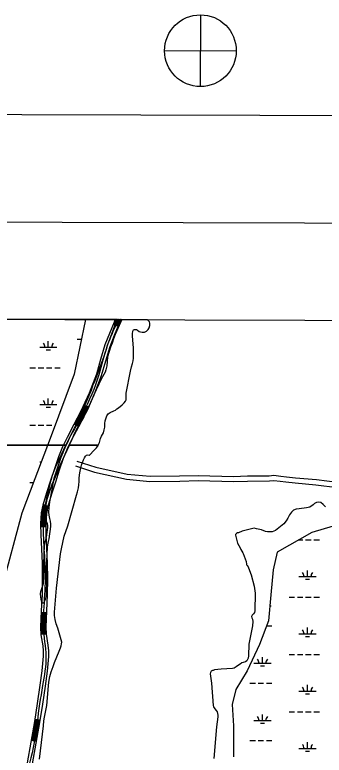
# Model space of a CAD drawing. Extents: x 3161564 to 3199464, y 849354 to 874788.
# Drawn here: x 3179471 to 3181268, y 870440 to 874738 of the extents above; entities that cross this region are included whole.
import ezdxf

# ---------------------------------------------------------------- set-up
doc = ezdxf.new("R2010")
doc.units = 0
for name, color, linetype in [('G-ANNO-NPLT', 7, 'Continuous'), ('V-ANNO-DIMS', 7, 'Continuous'), ('V-ANNO-SYMB', 7, 'Continuous'), ('V-GRID-FRAM', 7, 'Continuous'), ('V-ROAD-CNTR', 7, 'Continuous'), ('V-SITE-VEGE', 7, 'Continuous'), ('V-WETL-SWMP', 7, 'Continuous')]:
    doc.layers.add(name, color=color, linetype=linetype)

msp = doc.modelspace()

# ---------------------------------------------------------------- linework, layer by layer
at = {"layer": 'G-ANNO-NPLT'}
msp.add_lwpolyline([(3162147.8, 850038.3), (3198814.3, 849937), (3198881.1, 874103.6), (3162214.6, 874204.9)], close=True, dxfattribs=at)
at = {"layer": 'V-ANNO-DIMS'}
for p, q in [((3180549.4, 874737.5), (3180548.3, 874320.9)), ((3180340.5, 874529.8), (3180757.2, 874528.6))]:
    msp.add_line(p, q, dxfattribs=at)
msp.add_circle((3180548.9, 874529.2), 208.3, dxfattribs=at)
at = {"layer": 'V-ANNO-SYMB'}
msp.add_lwpolyline([(3164899.6, 850655.7), (3197982.7, 850564.3), (3198046, 873480.8), (3164963, 873572.2), (3164899.6, 850655.7)], dxfattribs=at)
at = {"layer": 'V-GRID-FRAM'}
msp.add_lwpolyline([(3165819.2, 873007.6), (3197186.7, 872920.9), (3197144.3, 854733.3), (3165761, 854820), (3165819.2, 873007.6)], dxfattribs=at)
at = {"layer": 'V-ROAD-CNTR'}
for p, q in [((3180070.1, 872929.6), (3180042.4, 872940.9)), ((3179897.9, 872460.4), (3179870.6, 872472.8)), ((3179841.4, 872347.9), (3179814.9, 872362)), ((3179663.2, 871885.3), (3179634.5, 871894)), ((3179650.4, 871766.1), (3179620.4, 871765.6)), ((3179653.9, 871265.4), (3179624, 871266.9)), ((3179652.5, 871142.2), (3179622.6, 871140.4)), ((3179616.7, 870643.4), (3179587.1, 870648)), ((3179595.2, 870519.9), (3179565.7, 870525.2))]:
    msp.add_line(p, q, dxfattribs=at)
for points in [[(3180054.6, 872970.8), (3180047.6, 872953.7), (3180020.6, 872887.8), (3179993.5, 872821.1), (3179968.2, 872736.2), (3179944.7, 872652.1), (3179901.7, 872541.4), (3179852.6, 872433), (3179813.5, 872359.3), (3179773.9, 872285), (3179747.1, 872229.7), (3179723.7, 872172.7), (3179700.6, 872103.1), (3179678.3, 872033.8), (3179655.6, 871963.5), (3179633.6, 871891.2), (3179624.5, 871847.7), (3179620.1, 871782.8), (3179621.2, 871718.5), (3179625.6, 871635.9), (3179629.3, 871553.9), (3179629.6, 871463.6), (3179628.7, 871373.2), (3179624.5, 871278.2), (3179620, 871182.3), (3179622.7, 871138.7), (3179632.7, 871075.3), (3179636.2, 871045), (3179636.2, 871015.1), (3179628.1, 870930.6), (3179616.8, 870845.6), (3179601.3, 870740.1), (3179585.1, 870634.9), (3179563.9, 870515.3), (3179541.6, 870395.4)], [(3180086.9, 872970.7), (3180075.4, 872942.4), (3180048.4, 872876.5), (3180021.8, 872811.2), (3179997, 872727.9), (3179973.1, 872642.6), (3179929.4, 872529.8), (3179879.5, 872419.8), (3179840, 872345.2), (3179800.7, 872271.4), (3179774.5, 872217.5), (3179751.8, 872162.3), (3179729.1, 872093.8), (3179706.9, 872024.6), (3179684.2, 871954.5), (3179662.7, 871883.8), (3179654.3, 871843.6), (3179650.1, 871782), (3179651.1, 871719.6), (3179655.6, 871637.4), (3179659.3, 871554.6), (3179659.6, 871463.5), (3179658.7, 871372.4), (3179654.5, 871276.9), (3179650, 871182.5), (3179652.5, 871142), (3179662.4, 871079.4), (3179666.2, 871046.7), (3179666.2, 871013.7), (3179657.9, 870927.2), (3179646.5, 870841.5), (3179630.9, 870735.6), (3179614.7, 870630), (3179593.5, 870510), (3179571.3, 870390.7)], [(3180057.8, 872970.8), (3180050.4, 872952.6), (3180045.1, 872939.8)], [(3180061, 872970.7), (3180053.2, 872951.5), (3180047.9, 872938.7)], [(3180064.3, 872970.7), (3180055.9, 872950.3), (3180050.7, 872937.5)], [(3180067.5, 872970.7), (3180058.7, 872949.2), (3180053.5, 872936.4)], [(3180070.7, 872970.7), (3180061.5, 872948.1), (3180056.2, 872935.3)], [(3180074, 872970.7), (3180064.3, 872946.9), (3180059, 872934.1)], [(3180077.2, 872970.7), (3180067, 872945.8), (3180061.8, 872933)], [(3180080.5, 872970.7), (3180069.8, 872944.7), (3180064.6, 872931.9)], [(3180083.7, 872970.7), (3180072.6, 872943.5), (3180067.4, 872930.7)], [(3179873.3, 872471.5), (3179855.3, 872431.7), (3179817.5, 872360.6)], [(3179876, 872470.3), (3179858, 872430.4), (3179820.2, 872359.2)], [(3179878.8, 872469.1), (3179860.6, 872429.1), (3179822.8, 872357.8)], [(3179881.5, 872467.8), (3179863.3, 872427.7), (3179825.5, 872356.4)], [(3179884.2, 872466.6), (3179866, 872426.4), (3179828.1, 872354.9)], [(3179887, 872465.3), (3179868.7, 872425.1), (3179830.8, 872353.5)], [(3179889.7, 872464.1), (3179871.4, 872423.8), (3179833.4, 872352.1)], [(3179892.4, 872462.9), (3179874.1, 872422.4), (3179836.1, 872350.7)], [(3179895.2, 872461.6), (3179876.8, 872421.1), (3179838.7, 872349.3)], [(3179831.8, 872147.3), (3179940.8, 872112.3), (3180123.7, 872071.8), (3180257, 872059.6), (3180427.8, 872061.5), (3180535.9, 872064.2), (3180741.9, 872058.6), (3180821.7, 872061.2), (3180948.7, 872061.6), (3180975.7, 872064.5), (3181015.3, 872059.8), (3181048.8, 872055.9), (3181101.3, 872050.2), (3181223, 872040), (3181344.3, 872024.3), (3181357.6, 872026.8), (3181369.9, 872030.6), (3181391.7, 872057), (3181417.6, 872142.5)], [(3179822.7, 872118.8), (3179932.9, 872083.3), (3180119.1, 872042.1), (3180255.8, 872029.6), (3180428.4, 872031.5), (3180535.8, 872034.2), (3180742, 872028.6), (3180822.2, 872031.2), (3180950.4, 872031.6), (3180975.5, 872034.4), (3181011.8, 872030), (3181045.4, 872026.1), (3181098.4, 872020.3), (3181219.8, 872010.2), (3181345.2, 871994), (3181364.8, 871997.6), (3181387.4, 872004.6), (3181418.7, 872042.6), (3181446.3, 872133.9)], [(3179637.3, 871893.2), (3179636.5, 871890.5), (3179627.5, 871847.3), (3179623.1, 871782.7), (3179623.4, 871765.6)], [(3179640.2, 871892.3), (3179639.4, 871889.7), (3179630.5, 871846.9), (3179626.1, 871782.7), (3179626.4, 871765.7)], [(3179643.1, 871891.4), (3179642.3, 871889), (3179633.4, 871846.5), (3179629.1, 871782.6), (3179629.4, 871765.7)], [(3179645.9, 871890.6), (3179645.2, 871888.2), (3179636.4, 871846.1), (3179632.1, 871782.5), (3179632.4, 871765.8)], [(3179648.8, 871889.7), (3179648.1, 871887.5), (3179639.4, 871845.7), (3179635.1, 871782.4), (3179635.4, 871765.8)], [(3179651.7, 871888.8), (3179651.1, 871886.7), (3179642.4, 871845.3), (3179638.1, 871782.3), (3179638.4, 871765.9)], [(3179654.5, 871887.9), (3179654, 871886), (3179645.4, 871844.9), (3179641.1, 871782.3), (3179641.4, 871765.9)], [(3179657.4, 871887.1), (3179656.9, 871885.3), (3179648.3, 871844.4), (3179644.1, 871782.2), (3179644.4, 871766)], [(3179660.3, 871886.2), (3179659.8, 871884.5), (3179651.3, 871844), (3179647.1, 871782.1), (3179647.4, 871766)], [(3179627, 871266.7), (3179623, 871182.3), (3179625.6, 871140.6)], [(3179630, 871266.6), (3179626, 871182.3), (3179628.6, 871140.8)], [(3179633, 871266.4), (3179629, 871182.4), (3179631.6, 871141)], [(3179636, 871266.3), (3179632, 871182.4), (3179634.5, 871141.1)], [(3179639, 871266.1), (3179635, 871182.4), (3179637.5, 871141.3)], [(3179642, 871266), (3179638, 871182.4), (3179640.5, 871141.5)], [(3179645, 871265.9), (3179641, 871182.5), (3179643.5, 871141.7)], [(3179648, 871265.7), (3179644, 871182.5), (3179646.5, 871141.9)], [(3179651, 871265.6), (3179647, 871182.5), (3179649.5, 871142.1)], [(3179590.1, 870647.5), (3179588, 870634.4), (3179568.6, 870524.6)], [(3179593, 870647), (3179591, 870633.9), (3179571.6, 870524.1)], [(3179596, 870646.6), (3179594, 870633.4), (3179574.5, 870523.6)], [(3179599, 870646.1), (3179596.9, 870632.9), (3179577.5, 870523.1)], [(3179601.9, 870645.7), (3179599.9, 870632.5), (3179580.4, 870522.5)], [(3179604.9, 870645.2), (3179602.8, 870632), (3179583.4, 870522)], [(3179607.9, 870644.8), (3179605.8, 870631.5), (3179586.4, 870521.5)], [(3179610.8, 870644.3), (3179608.8, 870631), (3179589.3, 870521)], [(3179613.8, 870643.9), (3179611.7, 870630.5), (3179592.3, 870520.5)]]:
    msp.add_lwpolyline(points, dxfattribs=at)
msp.add_spline([(3180070.5, 872970.7), (3180061.5, 872948.1), (3180007.7, 872816.1), (3179958.9, 872647.4), (3179866, 872426.4), (3179787.3, 872278.2), (3179737.8, 872167.5), (3179692.6, 872029.2), (3179648.1, 871887.5), (3179636.1, 871719), (3179644.3, 871554.3), (3179643.7, 871372.8), (3179635, 871182.4), (3179651.2, 871014.4), (3179631.7, 870843.6), (3179599.9, 870632.5), (3179556.5, 870393.1), (3179544.2, 870260.1), (3179608.6, 870163.2), (3179579.2, 870032.6), (3179560.8, 869891), (3179547.3, 869707.3), (3179544.3, 869547.9), (3179529, 869347.2), (3179515.1, 869207.1), (3179492.2, 869048.3), (3179486.6, 868931.1), (3179497.5, 868782), (3179533.4, 868653), (3179546.3, 868484.4), (3179551.7, 868294.6), (3179551.3, 868011.6), (3179566.6, 867675.8), (3179610.7, 867325.6), (3179666.1, 867038.6)], degree=3, dxfattribs=at)
at = {"layer": 'V-SITE-VEGE'}
for p, q in [((3180065.3, 872968.2), (3176872, 872977)), ((3180016.4, 872838.9), (3180065.3, 872968.2)), ((3180093.2, 872968.1), (3180054.5, 872882.2)), ((3180241.5, 872967.7), (3180093.2, 872968.1)), ((3180247.8, 872962.2), (3180241.5, 872967.7)), ((3180252.8, 872954.7), (3180247.8, 872962.2)), ((3180255.9, 872946.8), (3180252.8, 872954.7)), ((3180160.6, 872908.8), (3180166.9, 872911.2)), ((3180166.9, 872911.2), (3180176.8, 872910.9)), ((3180176.8, 872910.9), (3180182.9, 872907.4)), ((3180235.6, 872901.4), (3180245.8, 872910.7)), ((3180245.8, 872910.7), (3180251.9, 872921.4)), ((3180251.9, 872921.4), (3180255.1, 872934.8)), ((3180255.1, 872934.8), (3180255.9, 872946.8)), ((3180054.5, 872882.2), (3180044.5, 872855.8)), ((3180154.1, 872874.4), (3180154.3, 872886.4)), ((3180159.3, 872801.8), (3180154.1, 872874.4)), ((3180154.3, 872886.4), (3180156, 872901.3)), ((3180156, 872901.3), (3180160.6, 872908.8)), ((3180182.9, 872907.4), (3180193.1, 872899.9)), ((3180193.1, 872899.9), (3180201, 872897)), ((3180201, 872897), (3180210.2, 872895.6)), ((3180210.2, 872895.6), (3180223.8, 872896.3)), ((3180223.8, 872896.3), (3180235.6, 872901.4)), ((3180009.6, 872819.8), (3180016.4, 872838.9)), ((3180035.8, 872830.7), (3180026.5, 872807.7)), ((3180044.5, 872855.8), (3180035.8, 872830.7)), ((3179989.2, 872755.9), (3179998.9, 872785.7)), ((3179998.9, 872785.7), (3180009.6, 872819.8)), ((3180026.5, 872807.7), (3180009.5, 872752.2)), ((3180160.1, 872759.9), (3180159.3, 872801.8)), ((3179935.7, 872608.6), (3179989.2, 872755.9)), ((3180009.5, 872752.2), (3180004.6, 872700.1)), ((3180158, 872729.6), (3180159.7, 872743.8)), ((3180159.7, 872743.8), (3180160.1, 872759.9)), ((3180004.6, 872700.1), (3180000.1, 872676.6)), ((3180149.1, 872694.2), (3180153.8, 872714.2)), ((3180153.8, 872714.2), (3180158, 872729.6)), ((3179996, 872663.2), (3179971.9, 872623.5)), ((3180000.1, 872676.6), (3179996, 872663.2)), ((3180118.1, 872541.5), (3180142.9, 872670)), ((3180142.9, 872670), (3180149.1, 872694.2)), ((3179971.9, 872623.5), (3179929.3, 872531.3)), ((3179915.9, 872559.1), (3179926.7, 872591.3)), ((3179926.7, 872591.3), (3179935.7, 872608.6)), ((3179848.1, 872401.6), (3179902.6, 872528.6)), ((3179929.3, 872531.3), (3179892.8, 872444.7)), ((3179902.6, 872528.6), (3179915.9, 872559.1)), ((3180117.6, 872513.2), (3180117.7, 872533.2)), ((3180117.7, 872533.2), (3180118.1, 872541.5)), ((3180093.4, 872474.1), (3180106.6, 872486)), ((3180106.6, 872486), (3180113.4, 872494.4)), ((3180113.4, 872494.4), (3180116.7, 872502.7)), ((3180116.7, 872502.7), (3180117.6, 872513.2)), ((3179892.8, 872444.7), (3179880.6, 872423.1)), ((3180024.2, 872428.9), (3180046.3, 872439.1)), ((3180046.3, 872439.1), (3180055.2, 872443.6)), ((3180055.2, 872443.6), (3180063.7, 872449.5)), ((3180063.7, 872449.5), (3180072.8, 872456.2)), ((3180072.8, 872456.2), (3180093.4, 872474.1)), ((3179767.6, 872238.7), (3179848.1, 872401.6)), ((3179871.2, 872404.5), (3179851.1, 872367.7)), ((3179880.6, 872423.1), (3179871.2, 872404.5)), ((3179995.6, 872381.6), (3180004.7, 872410.6)), ((3180004.7, 872410.6), (3180013.9, 872421.4)), ((3180013.9, 872421.4), (3180024.2, 872428.9)), ((3179851.1, 872367.7), (3179840.3, 872351.7)), ((3179993, 872344.2), (3179993.8, 872365)), ((3179993.8, 872365), (3179995.6, 872381.6)), ((3179817.1, 872309.1), (3179801.9, 872273.1)), ((3179827.3, 872329.5), (3179817.1, 872309.1)), ((3179840.3, 872351.7), (3179827.3, 872329.5)), ((3179974.9, 872291.2), (3179985.4, 872311.6)), ((3179985.4, 872311.6), (3179990.2, 872328.6)), ((3179990.2, 872328.6), (3179993, 872344.2)), ((3179801.9, 872273.1), (3179787, 872238.7)), ((3179963.2, 872254.9), (3179968.8, 872277.4)), ((3179968.8, 872277.4), (3179974.9, 872291.2)), ((3177282.6, 872238.7), (3179767.6, 872238.7)), ((3179787, 872238.7), (3179955.6, 872238.7)), ((3179955.6, 872238.7), (3179963.2, 872254.9))]:
    msp.add_line(p, q, dxfattribs=at)
for points in [[(3179767.6, 872238.7), (3177282.6, 872238.7)], [(3179613.7, 870416.2), (3179637.4, 870611.3), (3179639.9, 870640.3), (3179643.4, 870660.5), (3179646.9, 870679.6), (3179657.1, 870728.4), (3179666.1, 870842.8), (3179668.6, 870864.3), (3179673.7, 870896), (3179682.2, 870923.5), (3179693.7, 870954.7), (3179700.6, 870978.9), (3179728.3, 871043), (3179735.7, 871063.7), (3179739.6, 871075.5), (3179741.8, 871085.7), (3179743, 871095.4), (3179721, 871177.7), (3179711, 871203.4), (3179704.6, 871227), (3179702.1, 871250.5), (3179701.5, 871271.1), (3179712.7, 871409.2), (3179736.9, 871607.9), (3179741.8, 871637.4), (3179758.1, 871712.2), (3179778.4, 871771.1), (3179829.8, 871950), (3179834.5, 871967.8), (3179841.1, 871991.6), (3179843.4, 872008.4), (3179843.8, 872029), (3179844.5, 872045.3), (3179846.5, 872067.2), (3179850.4, 872089.6), (3179854.2, 872108), (3179858.3, 872123.1), (3179864.1, 872139.8), (3179869.1, 872153.6), (3179875, 872165.3), (3179880.7, 872175.5), (3179886.2, 872180.7), (3179894.4, 872183.3), (3179902.3, 872182.1), (3179905, 872182.1), (3179931.5, 872210.7), (3179945.1, 872224), (3179954.7, 872236.9), (3179955.6, 872238.7), (3179787, 872238.7), (3179786.3, 872237.2), (3179720.8, 872097.1), (3179713, 872071.4), (3179698.4, 872040.1), (3179693.1, 872025.5), (3179675.4, 871932.4), (3179671.9, 871909.3), (3179668.1, 871877.8), (3179665.5, 871851.3), (3179667.4, 871832.3), (3179671.4, 871814.1), (3179675.6, 871799.3), (3179678.1, 871781.2), (3179678, 871766.7), (3179668.1, 871695.2)], [(3179668.1, 871695.2), (3179664.1, 871681.1), (3179660.1, 871661.5), (3179658.4, 871647), (3179652.7, 871522.1), (3179654.3, 871467.4), (3179652.2, 871367.8), (3179648.6, 871351.4), (3179644.8, 871337.8), (3179639.9, 871326), (3179635.9, 871322.6), (3179629.2, 871322.3), (3179627.2, 871328.9), (3179624.1, 871344.4), (3179621.4, 871359.9), (3179620.4, 871376.4), (3179622.6, 871390.5), (3179636.4, 871437.2), (3179640.1, 871480.7), (3179639.7, 871499.1), (3179639.3, 871537.3), (3179639.6, 871556.8), (3179641, 871597), (3179642.4, 871666.4), (3179647.1, 871679.6), (3179650.6, 871690.1), (3179653.8, 871704.9), (3179660.9, 871747.5), (3179662.6, 871762.4), (3179662.5, 871773.2), (3179661.1, 871782.3), (3179659, 871789.1), (3179649.4, 871804.7), (3179646, 871811.3), (3179643.4, 871821.6), (3179641.5, 871838), (3179642.7, 871864.9), (3179644.2, 871878.5), (3179645.8, 871889.4), (3179650.1, 871902.5), (3179657.9, 871942.7), (3179667.5, 871977.1), (3179672.9, 871997.6), (3179676.7, 872014), (3179681.2, 872036.5), (3179688.9, 872065.6), (3179702.2, 872100.4), (3179708, 872114.8), (3179741.5, 872186), (3179767.6, 872238.7)], [(3181275.7, 871882.4), (3181262.5, 871895), (3181247.8, 871906.4), (3181236.4, 871909.4), (3181223.6, 871907.1), (3181211, 871901.8), (3181203.1, 871893.7), (3181184.4, 871880.3), (3181165.3, 871875), (3181122.5, 871869.4), (3181106, 871867.4), (3181088.8, 871861.8), (3181079, 871851.5), (3181067.1, 871834.8), (3181056.7, 871816.6), (3181046.3, 871800.6), (3181032.7, 871783.3), (3180985.6, 871744), (3180976, 871739.5), (3180966.2, 871737), (3180953.3, 871735.8), (3180938.8, 871735.7), (3180926.9, 871738.2), (3180902.8, 871748), (3180894.9, 871749.8), (3180884.7, 871752.5), (3180873.9, 871754.8), (3180860.8, 871756.9), (3180790.6, 871739.5), (3180770.2, 871731.5), (3180768, 871731.3), (3180764.5, 871730.2), (3180758.1, 871727.1), (3180754.4, 871723.4), (3180752.7, 871720.2), (3180752.3, 871716.8), (3180764.6, 871671.4), (3180778.9, 871643.9), (3180784.6, 871634.3), (3180790.1, 871624), (3180795.5, 871614.9), (3180797.8, 871611.7), (3180814.7, 871564), (3180816.6, 871548.3), (3180817.3, 871546.1), (3180819.4, 871543), (3180821.8, 871540.3), (3180828.6, 871527.8), (3180843.9, 871487.2), (3180860.8, 871421.5), (3180863.2, 871407.5), (3180866.6, 871380), (3180864.8, 871278.5), (3180863.2, 871269), (3180857.1, 871261.2), (3180848.7, 871253), (3180846.6, 871244.6), (3180847.4, 871237.6), (3180851.7, 871229.7), (3180854, 871216.8), (3180850.9, 871191.6), (3180830.3, 871084.9), (3180827.7, 871016.3), (3180826.5, 871003.9), (3180817.8, 870987.5), (3180811, 870982.3), (3180798.2, 870979), (3180788.6, 870975.7), (3180779.2, 870969.2), (3180769.9, 870962), (3180756.8, 870952.5), (3180744.4, 870945.9), (3180735.6, 870943.5), (3180670.2, 870938.9), (3180630, 870935.2), (3180622.3, 870932.5), (3180619.5, 870931.7), (3180614.6, 870929.5), (3180611.7, 870927.7), (3180607, 870920.3), (3180606.1, 870913), (3180613.8, 870858.1), (3180622.3, 870728), (3180624.5, 870719.9), (3180631.7, 870708.3), (3180639.8, 870698.9), (3180646.3, 870692.2), (3180650.9, 870673), (3180649.4, 870663.3), (3180641.6, 870605.2)], [(3180641.6, 870605.2), (3180626.1, 870421.8)]]:
    msp.add_lwpolyline(points, dxfattribs=at)
at = {"layer": 'V-WETL-SWMP'}
for p, q in [((3176862.9, 872977), (3179881.4, 872968.7)), ((3179881.4, 872968.7), (3179815.8, 872650.9)), ((3179665.1, 872807.7), (3179665.1, 872843.7)), ((3179832.2, 872854.2), (3179857.8, 872854.2)), ((3179615.1, 872807.7), (3179715.1, 872807.7)), ((3179653.1, 872792.3), (3179677.1, 872792.3)), ((3179558.3, 872687.7), (3179590.3, 872687.7)), ((3179606.3, 872687.7), (3179638.3, 872687.7)), ((3179654.3, 872687.7), (3179686.3, 872687.7)), ((3179702.3, 872687.7), (3179734.3, 872687.7)), ((3179815.8, 872650.9), (3179675.3, 872278.3)), ((3179665.1, 872475.1), (3179665.1, 872511.1)), ((3179615.1, 872475.1), (3179715.1, 872475.1)), ((3179653.1, 872459.6), (3179677.1, 872459.6)), ((3179558.3, 872355), (3179590.3, 872355)), ((3179606.3, 872355), (3179638.3, 872355)), ((3179654.3, 872355), (3179686.3, 872355)), ((3179702.3, 872355), (3179704.2, 872355)), ((3179675.3, 872278.3), (3179586.5, 872044.4)), ((3179615.1, 872142.4), (3179623.7, 872142.4)), ((3179586.5, 872044.4), (3179512.1, 871844.5)), ((3179558.3, 872022.3), (3179578.3, 872022.3)), ((3179512.1, 871844.5), (3179397.1, 871419.3)), ((3181319.8, 871769.7), (3181196.8, 871733.5)), ((3181196.8, 871733.5), (3180994.2, 871617.6)), ((3181120.2, 871689.6), (3181144, 871689.6)), ((3181160, 871689.6), (3181192, 871689.6)), ((3181208, 871689.6), (3181240, 871689.6)), ((3180994.2, 871617.6), (3180972.5, 871516.2)), ((3180972.5, 871516.2), (3180958.1, 871371.4)), ((3181170.8, 871477), (3181170.8, 871513)), ((3181120.8, 871477), (3181220.8, 871477)), ((3181158.8, 871461.6), (3181182.8, 871461.6)), ((3180958.1, 871371.4), (3180943.6, 871219.4)), ((3181064, 871357), (3181096, 871357)), ((3181112, 871357), (3181144, 871357)), ((3181160, 871357), (3181192, 871357)), ((3181208, 871357), (3181240, 871357)), ((3180951.9, 871306.2), (3180959.4, 871306.2)), ((3180943.6, 871219.4), (3180892.9, 871081.8)), ((3180933.1, 871190.8), (3180964, 871190.8)), ((3181170.8, 871144.4), (3181170.8, 871180.4)), ((3181120.8, 871144.4), (3181220.8, 871144.4)), ((3181158.8, 871128.9), (3181182.8, 871128.9)), ((3180892.9, 871081.8), (3180820.6, 870929.7)), ((3181064, 871024.3), (3181096, 871024.3)), ((3181112, 871024.3), (3181144, 871024.3)), ((3181160, 871024.3), (3181192, 871024.3)), ((3181208, 871024.3), (3181240, 871024.3)), ((3180909.4, 870973.6), (3180909.4, 871009.6)), ((3180859.4, 870973.6), (3180959.4, 870973.6)), ((3180897.4, 870958.1), (3180921.4, 870958.1)), ((3180820.6, 870929.7), (3180755.5, 870821.1)), ((3180836, 870858.1), (3180868, 870858.1)), ((3180884, 870858.1), (3180916, 870858.1)), ((3180932, 870858.1), (3180964, 870858.1)), ((3180755.5, 870821.1), (3180733.8, 870734.2)), ((3181120.8, 870811.7), (3181220.8, 870811.7)), ((3181170.8, 870811.7), (3181170.8, 870847.7)), ((3181158.8, 870796.3), (3181182.8, 870796.3)), ((3180733.8, 870734.2), (3180741, 870611.2)), ((3180736.3, 870691.6), (3180738.1, 870691.6)), ((3180909.4, 870640.9), (3180909.4, 870676.9)), ((3181064, 870691.6), (3181096, 870691.6)), ((3181112, 870691.6), (3181144, 870691.6)), ((3181160, 870691.6), (3181192, 870691.6)), ((3181208, 870691.6), (3181240, 870691.6)), ((3180859.4, 870640.9), (3180959.4, 870640.9)), ((3180741, 870611.2), (3180741, 870430.1)), ((3180897.4, 870625.4), (3180921.4, 870625.4)), ((3180836, 870525.4), (3180868, 870525.4)), ((3180884, 870525.4), (3180916, 870525.4)), ((3180932, 870525.4), (3180964, 870525.4)), ((3181170.8, 870479), (3181170.8, 870515)), ((3181120.8, 870479), (3181220.8, 870479)), ((3181158.8, 870463.6), (3181182.8, 870463.6))]:
    msp.add_line(p, q, dxfattribs=at)
for centre, start, end in [((3179609.9, 872808.2), 359.2282, 40.7718), ((3179720.3, 872808.2), 139.2282, 180.7718), ((3179609.9, 872475.5), 359.2282, 40.7718), ((3179720.3, 872475.5), 139.2282, 180.7718), ((3181115.6, 871477.5), 359.2282, 40.7718), ((3181226.1, 871477.5), 139.2282, 180.7718), ((3181115.6, 871144.8), 359.2282, 40.7718), ((3181226.1, 871144.8), 139.2282, 180.7718), ((3180854.1, 870974), 359.2282, 40.7718), ((3180964.6, 870974), 139.2282, 180.7718), ((3181115.6, 870812.2), 359.2282, 40.7718), ((3181226.1, 870812.2), 139.2282, 180.7718), ((3180854.1, 870641.4), 359.2282, 40.7718), ((3180964.6, 870641.4), 139.2282, 180.7718), ((3181115.6, 870479.5), 359.2282, 40.7718), ((3181226.1, 870479.5), 139.2282, 180.7718)]:
    msp.add_arc(centre, 35.2, start, end, dxfattribs=at)

doc.saveas('drawing.dxf')
